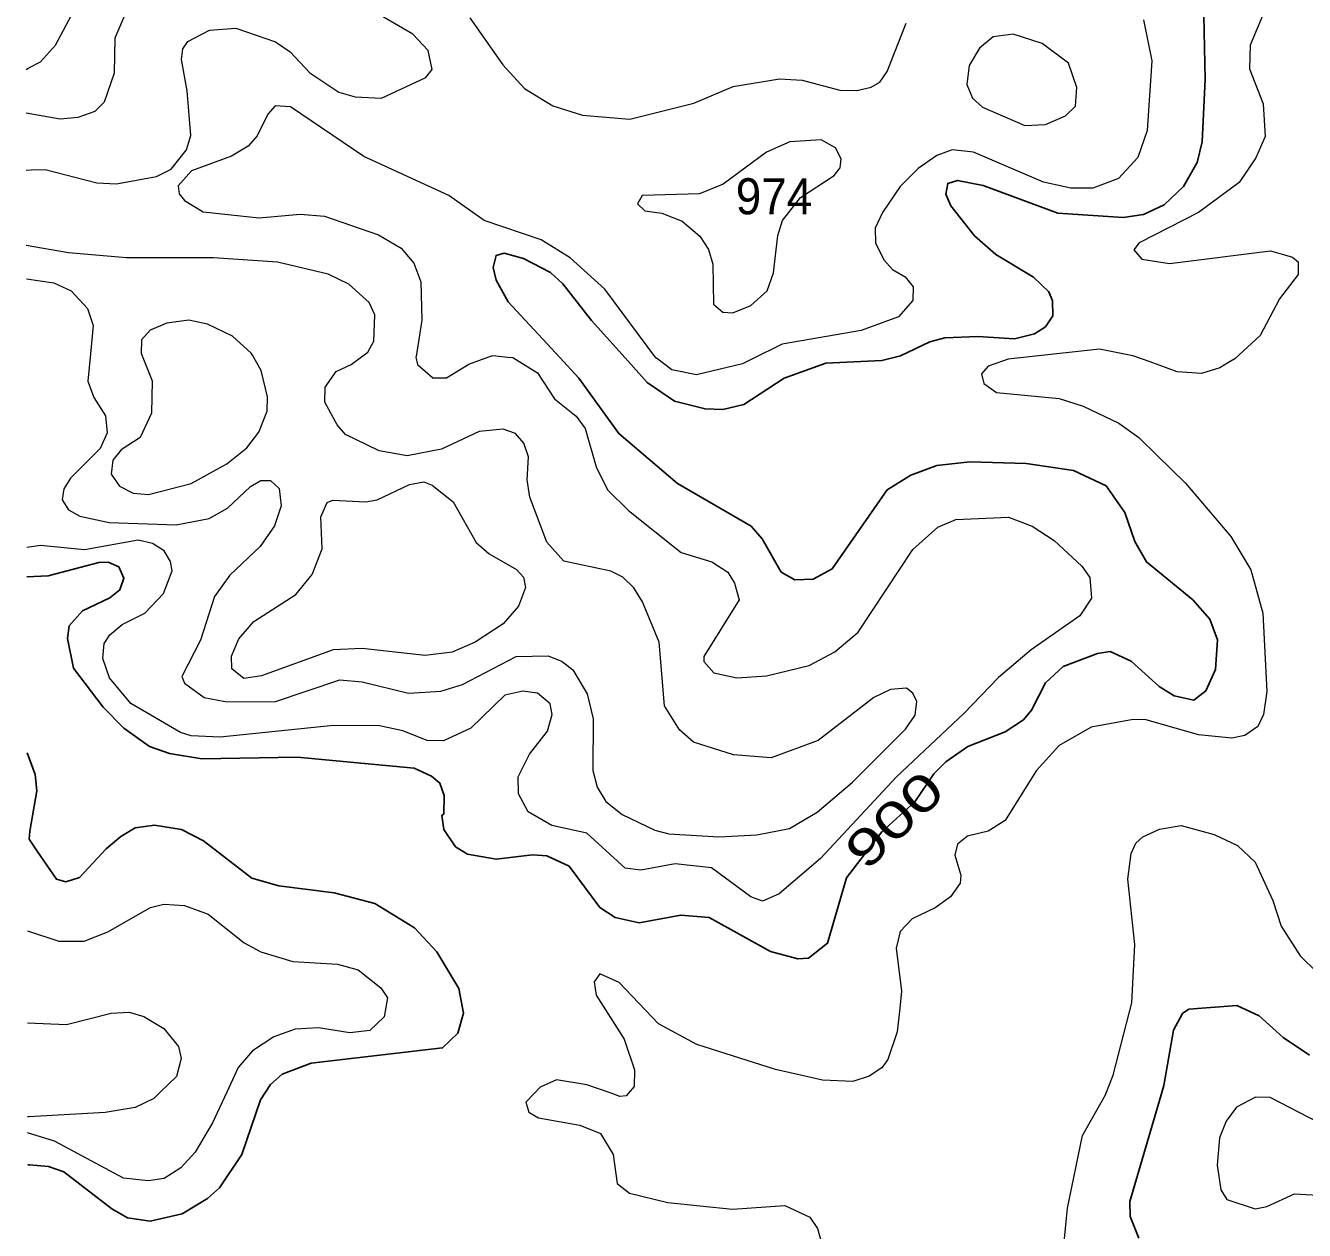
# Model space of a CAD drawing. Extents: x 473.9 to 500, y 7733.1 to 7760.8.
# Drawn here: x 473.906 to 476.742, y 7746.08 to 7748.751 of the extents above; entities that cross this region are included whole.
import ezdxf
from ezdxf.enums import TextEntityAlignment as Align

# ---------------------------------------------------------------- set-up
doc = ezdxf.new("R2010")
doc.units = 0
doc.header["$LTSCALE"] = 0.032
doc.layers.add('1', color=7, linetype='Continuous', lineweight=25)
doc.layers.add('2', color=7, linetype='Continuous', lineweight=13)
doc.layers.add('21', color=7, linetype='Continuous')
doc.layers.add('61', color=7, linetype='Continuous')

msp = doc.modelspace()

# ---------------------------------------------------------------- linework, layer by layer
at = {"layer": '1'}
for points in [[(475.8048, 7748.0084), (475.8107, 7748.0099), (475.8465, 7748.0188), (475.9116, 7748.0502), (475.9447, 7748.0587), (476.0182, 7748.0618), (476.0994, 7748.057), (476.1434, 7748.0676), (476.1678, 7748.0835), (476.1842, 7748.108), (476.1836, 7748.1411), (476.1753, 7748.1611), (476.141, 7748.1934), (476.0574, 7748.2439), (476.0101, 7748.2853), (475.9577, 7748.3518), (475.9467, 7748.3774), (475.9511, 7748.4012), (475.973, 7748.4081), (476.0299, 7748.3967), (476.1955, 7748.335), (476.3403, 7748.3256), (476.385, 7748.3327), (476.431, 7748.3539), (476.4742, 7748.3948), (476.5044, 7748.4474), (476.5152, 7748.4934), (476.5222, 7748.6314), (476.5192, 7748.7735)], [(473.9092, 7747.5289), (473.9565, 7747.5313), (474.0689, 7747.5607), (474.0894, 7747.5612), (474.1131, 7747.5512), (474.1247, 7747.5259), (474.1156, 7747.5004), (474.093, 7747.4823), (474.0327, 7747.4537), (474.0033, 7747.4201), (473.9994, 7747.3925), (474.0129, 7747.3262), (474.0788, 7747.2399), (474.124, 7747.1934), (474.181, 7747.1525), (474.2254, 7747.1372), (474.2974, 7747.125), (474.5087, 7747.1291), (474.768, 7747.1049), (474.8066, 7747.0872), (474.8252, 7747.0716), (474.8345, 7747.0443), (474.834, 7747.0031), (474.8292, 7746.9998), (474.834, 7746.9684), (474.8598, 7746.9299), (474.886, 7746.9142), (474.9497, 7746.9032), (475.0301, 7746.9128), (475.062, 7746.9103), (475.1117, 7746.8872), (475.1799, 7746.796), (475.2136, 7746.7734), (475.2669, 7746.7617), (475.3597, 7746.7785), (475.4224, 7746.7737), (475.5579, 7746.6979), (475.619, 7746.6815), (475.6426, 7746.683), (475.6848, 7746.7165), (475.7269, 7746.8615), (475.8051, 7746.9631), (475.8785, 7747.0302), (475.9202, 7747.0924), (475.9469, 7747.119), (475.9957, 7747.1524), (476.0785, 7747.1854), (476.1192, 7747.2121), (476.1368, 7747.2333), (476.1682, 7747.2942), (476.2067, 7747.3298), (476.2833, 7747.3592), (476.3115, 7747.3637), (476.3578, 7747.3417), (476.4197, 7747.2856), (476.4532, 7747.265), (476.4968, 7747.2554), (476.5236, 7747.2759), (476.5448, 7747.3237), (476.5493, 7747.3893), (476.5325, 7747.435), (476.4947, 7747.4776), (476.392, 7747.562), (476.3659, 7747.6072), (476.3435, 7747.6716), (476.3021, 7747.7306), (476.2297, 7747.765), (476.1251, 7747.7803), (476.0001, 7747.7842), (475.9271, 7747.7757), (475.8692, 7747.7545), (475.8166, 7747.7217), (475.6951, 7747.5464), (475.6528, 7747.5238), (475.6119, 7747.5226), (475.5818, 7747.5393), (475.5398, 7747.6131), (475.5154, 7747.6412), (475.352, 7747.7357), (475.2218, 7747.8467), (475.1335, 7747.9696), (475.0909, 7748.0154), (474.9763, 7748.1387), (474.9499, 7748.1867), (474.9434, 7748.2149), (474.9498, 7748.2416), (474.9675, 7748.2466), (475.0105, 7748.2346), (475.0703, 7748.204), (475.098, 7748.1788), (475.1611, 7748.0972), (475.236, 7748.0143), (475.285, 7747.96), (475.3453, 7747.9187), (475.4131, 7747.9011), (475.4527, 7747.9003), (475.4987, 7747.9113), (475.5887, 7747.9695), (475.6807, 7748.0028), (475.8048, 7748.0084)], [(473.9098, 7747.1389), (473.9277, 7747.0905), (473.9311, 7747.0541), (473.9156, 7746.9652), (473.9142, 7746.947), (473.9321, 7746.9209), (473.9747, 7746.8587), (473.9958, 7746.8527), (474.0261, 7746.8621), (474.0854, 7746.9255), (474.118, 7746.953), (474.1496, 7746.9725), (474.1923, 7746.9779), (474.2522, 7746.9687), (474.3011, 7746.9437), (474.4079, 7746.8606), (474.4677, 7746.8434), (474.5905, 7746.8285), (474.6808, 7746.8042), (474.7685, 7746.7508), (474.8186, 7746.6973), (474.867, 7746.6163), (474.8772, 7746.5611), (474.8647, 7746.5171), (474.8309, 7746.4843), (474.5396, 7746.4505), (474.4754, 7746.4263), (474.4493, 7746.4035), (474.4381, 7746.386), (474.4275, 7746.3695), (474.386, 7746.2479), (474.3362, 7746.174), (474.3099, 7746.1507), (474.2538, 7746.1164), (474.1824, 7746.1002), (474.1325, 7746.1076), (474.0977, 7746.1277), (473.9913, 7746.2093), (473.9575, 7746.2213), (473.915, 7746.2247), (473.9112, 7746.225)], [(476.3751, 7746.0622), (476.3553, 7746.1106), (476.3545, 7746.1441), (476.4241, 7746.38), (476.4303, 7746.401), (476.4516, 7746.5233), (476.4717, 7746.5603), (476.4854, 7746.5702), (476.5922, 7746.5786), (476.6413, 7746.5558), (476.6946, 7746.5074), (476.7534, 7746.468)]]:
    msp.add_lwpolyline(points, dxfattribs=at)
at = {"layer": '2'}
for points in [[(473.9075, 7748.6541), (473.9136, 7748.6573), (473.9399, 7748.671), (473.9728, 7748.708), (474.0444, 7748.8434), (474.0588, 7748.8985), (474.0613, 7748.9817), (474.0502, 7749.0405), (474.008, 7749.1306), (473.9771, 7749.2753), (473.9461, 7749.3135), (473.9065, 7749.3218)], [(473.9078, 7748.4307), (473.9191, 7748.4311), (473.9501, 7748.4323), (474.0643, 7748.4029), (474.1083, 7748.4003), (474.1971, 7748.4164), (474.2294, 7748.433), (474.2633, 7748.4755), (474.2727, 7748.5072), (474.2646, 7748.6069), (474.2519, 7748.6758), (474.2553, 7748.6998), (474.266, 7748.7162), (474.3145, 7748.7411), (474.3724, 7748.7459), (474.4608, 7748.7154), (474.493, 7748.6929), (474.5364, 7748.6463), (474.6014, 7748.6034), (474.6372, 7748.5931), (474.6956, 7748.5902), (474.7939, 7748.6359), (474.8082, 7748.654), (474.799, 7748.6957), (474.7648, 7748.7324), (474.5373, 7748.8655)], [(474.1457, 7748.8207), (474.1042, 7748.7236), (474.103, 7748.646), (474.0805, 7748.5812), (474.0599, 7748.5611), (474.0223, 7748.5476), (473.9832, 7748.5434), (473.9076, 7748.557)], [(476.6585, 7748.7956), (476.6219, 7748.7077), (476.6201, 7748.6552), (476.6502, 7748.5779), (476.6548, 7748.5051), (476.6344, 7748.4578), (476.5971, 7748.4035), (476.5069, 7748.337), (476.3756, 7748.2694), (476.364, 7748.2541), (476.3818, 7748.2335), (476.443, 7748.2234), (476.6666, 7748.2515), (476.6979, 7748.2428), (476.7155, 7748.2379), (476.7283, 7748.2271), (476.7283, 7748.199), (476.6865, 7748.1452), (476.644, 7748.0638), (476.5878, 7748.0124), (476.5736, 7748.004), (476.5545, 7747.9927), (476.5138, 7747.9798), (476.4597, 7747.9838), (476.3997, 7748.0054), (476.3615, 7748.0191), (476.2876, 7748.0336), (476.085, 7748.0115), (476.0745, 7748.0079), (476.0405, 7747.9961), (476.0263, 7747.9791), (476.0308, 7747.9576), (476.059, 7747.9373), (476.198, 7747.9241), (476.2517, 7747.9075), (476.3301, 7747.8696), (476.3749, 7747.8378), (476.4153, 7747.7983), (476.4781, 7747.7369), (476.5791, 7747.6184), (476.6235, 7747.5441), (476.6495, 7747.4486), (476.6589, 7747.2749), (476.6514, 7747.224), (476.639, 7747.1972), (476.6098, 7747.1768), (476.5808, 7747.171), (476.5068, 7747.1789), (476.391, 7747.2118), (476.3621, 7747.2128), (476.2688, 7747.1957), (476.1979, 7747.1552), (476.1472, 7747.099), (476.0785, 7746.9885), (476.041, 7746.9648), (475.9948, 7746.9535), (475.973, 7746.9358), (475.9668, 7746.912), (475.9803, 7746.8675), (475.979, 7746.8493), (475.9571, 7746.8196), (475.923, 7746.7951), (475.872, 7746.7704), (475.8459, 7746.7427), (475.8366, 7746.7058), (475.8485, 7746.6103), (475.8447, 7746.5724), (475.8393, 7746.5197), (475.8181, 7746.4588), (475.805, 7746.4398), (475.7772, 7746.422), (475.7409, 7746.4096), (475.6733, 7746.4128), (475.5693, 7746.4364), (475.3946, 7746.4918), (475.3099, 7746.5378), (475.2224, 7746.629), (475.1795, 7746.6489), (475.1669, 7746.6305), (475.1717, 7746.6016), (475.2334, 7746.5037), (475.2567, 7746.4359), (475.2562, 7746.3986), (475.2426, 7746.3835), (475.2379, 7746.3783), (475.2241, 7746.3767), (475.2047, 7746.3837), (475.1512, 7746.4028), (475.0837, 7746.4135), (475.0473, 7746.397), (475.0349, 7746.3842)], [(474.8918, 7748.7687), (474.9645, 7748.664), (475.0125, 7748.6116), (475.0757, 7748.5736), (475.1416, 7748.5529), (475.2466, 7748.5438), (475.3882, 7748.5792), (475.4755, 7748.6165), (475.5784, 7748.6333), (475.6283, 7748.6301), (475.7119, 7748.6078), (475.7494, 7748.6074), (475.7816, 7748.6146), (475.8003, 7748.6261), (475.8169, 7748.6498), (475.8586, 7748.757)], [(476.3849, 7748.7643), (476.4033, 7748.6734), (476.3935, 7748.5189), (476.3726, 7748.4584), (476.3294, 7748.4124), (476.2731, 7748.3907), (476.2238, 7748.3907), (476.1637, 7748.4037), (476.0083, 7748.4709), (475.9606, 7748.4758), (475.927, 7748.4635), (475.8854, 7748.4341), (475.846, 7748.3942), (475.8061, 7748.3366), (475.7905, 7748.3019), (475.791, 7748.2698), (475.8094, 7748.2316), (475.8283, 7748.2106), (475.8568, 7748.1943), (475.8741, 7748.172), (475.8735, 7748.142)], [(475.8735, 7748.142), (475.8416, 7748.1057), (475.7591, 7748.0748), (475.5838, 7748.0449), (475.5179, 7748.0121), (475.4958, 7748.0011), (475.3941, 7747.9765), (475.3395, 7747.9877), (475.3056, 7748.0138), (475.3041, 7748.0149), (475.1905, 7748.1667), (475.1138, 7748.2365), (475.0495, 7748.2763), (474.9234, 7748.3194), (474.8447, 7748.3747), (474.6565, 7748.4608), (474.4941, 7748.5709), (474.4602, 7748.5736), (474.4437, 7748.5549), (474.4203, 7748.5068), (474.3998, 7748.4838), (474.363, 7748.4615), (474.2743, 7748.4292), (474.2446, 7748.3957), (474.2469, 7748.3782), (474.2591, 7748.3632), (474.3006, 7748.3382), (474.4244, 7748.3247), (474.515, 7748.3328), (474.5692, 7748.3285), (474.6893, 7748.2876), (474.7395, 7748.2575), (474.7675, 7748.2244), (474.7831, 7748.1829), (474.7849, 7748.0978), (474.7723, 7748.0178), (474.772, 7748.0162), (474.7753, 7747.9996), (474.8093, 7747.9699), (474.8398, 7747.9701), (474.8895, 7748.0008), (474.9335, 7748.0166), (474.9427, 7748.0199), (474.9759, 7748.0163), (474.9867, 7748.0151), (475.0418, 7747.9816), (475.079, 7747.9238), (475.1275, 7747.8852), (475.1472, 7747.8582), (475.1715, 7747.7728), (475.1967, 7747.7217), (475.2436, 7747.6763), (475.36, 7747.5827), (475.4278, 7747.5622), (475.4638, 7747.5395), (475.4782, 7747.5151), (475.4884, 7747.4782), (475.4106, 7747.3526), (475.4103, 7747.3408), (475.4322, 7747.316), (475.4835, 7747.3052), (475.5491, 7747.3092), (475.6438, 7747.3325), (475.7006, 7747.3623), (475.7523, 7747.4064), (475.8738, 7747.5898), (475.9289, 7747.639), (475.9694, 7747.6559), (476.0855, 7747.6611), (476.138, 7747.6412), (476.1868, 7747.6096), (476.2481, 7747.5528), (476.2664, 7747.5278), (476.2699, 7747.4813), (476.2441, 7747.4427), (476.1358, 7747.367), (476.0635, 7747.3059), (475.9869, 7747.2256), (475.8372, 7747.0855), (475.6689, 7746.9043), (475.5777, 7746.8258), (475.5406, 7746.81), (475.5148, 7746.819), (475.4276, 7746.8835), (475.3465, 7746.8928), (475.2708, 7746.8783), (475.2357, 7746.8828), (475.151, 7746.9605), (475.073, 7746.9774), (475.0212, 7747.0078), (474.9991, 7747.0476), (474.9986, 7747.0852), (475.0238, 7747.1354), (475.0638, 7747.1869), (475.0742, 7747.224), (475.0697, 7747.2471), (475.0414, 7747.2712), (475.0087, 7747.2754), (474.9691, 7747.2665), (474.8938, 7747.1932)], [(474.5777, 7748.2002), (474.4652, 7748.2266), (474.3231, 7748.2363), (474.1301, 7748.2363), (474.002, 7748.2474), (473.9081, 7748.2635)], [(473.9082, 7748.1896), (473.9693, 7748.181), (474.0075, 7748.1633), (474.0435, 7748.1236), (474.0563, 7748.0859), (474.0502, 7748.0234), (474.0443, 7747.9626), (474.058, 7747.9269), (474.0839, 7747.886), (474.0872, 7747.8479), (474.0721, 7747.8137), (474.0062, 7747.7478), (473.9913, 7747.7242), (473.9876, 7747.6996), (474.0013, 7747.6772), (474.027, 7747.6637), (474.0921, 7747.6492), (474.2405, 7747.6445), (474.3139, 7747.6579), (474.3544, 7747.6809), (474.4051, 7747.7294), (474.4283, 7747.7423), (474.4494, 7747.7423), (474.4687, 7747.7245), (474.473, 7747.6861), (474.4584, 7747.6421), (474.4266, 7747.596), (474.3596, 7747.5327), (474.3251, 7747.4851), (474.2941, 7747.3887), (474.2527, 7747.3078), (474.2591, 7747.2932), (474.3026, 7747.2612), (474.3489, 7747.2522), (474.4582, 7747.2514), (474.6034, 7747.3003), (474.6528, 7747.2961), (474.7556, 7747.271), (474.8275, 7747.2755), (474.8752, 7747.2905), (474.9942, 7747.3522), (475.0654, 7747.3538), (475.096, 7747.3413), (475.1197, 7747.3224), (475.1518, 7747.2696), (475.1651, 7747.2143), (475.1643, 7747.0991), (475.1738, 7747.0622), (475.1927, 7747.0309), (475.2295, 7747.0021), (475.3018, 7746.9668), (475.3329, 7746.959), (475.4433, 7746.9522), (475.5276, 7746.9569), (475.5999, 7746.9705), (475.6613, 7747.0068), (475.74, 7747.0736), (475.8572, 7747.191), (475.879, 7747.2223), (475.8823, 7747.2524), (475.8734, 7747.2713), (475.8597, 7747.2817), (475.8244, 7747.2794), (475.7871, 7747.2614), (475.6641, 7747.1663), (475.5597, 7747.1278), (475.4761, 7747.1345), (475.3872, 7747.1621), (475.3562, 7747.1899), (475.3231, 7747.2427), (475.311, 7747.3837), (475.2743, 7747.4737), (475.2551, 7747.5045), (475.2304, 7747.5282), (475.204, 7747.5417), (475.1002, 7747.5635), (475.0625, 7747.6061), (475.0247, 7747.7053), (475.0189, 7747.7439), (475.0216, 7747.7948), (475.0114, 7747.8254), (474.9925, 7747.8464), (474.9653, 7747.8567), (474.9122, 7747.8509), (474.8286, 7747.8117), (474.7525, 7747.7973), (474.6903, 7747.8083), (474.6156, 7747.8446), (474.597, 7747.8658), (474.5703, 7747.9162), (474.571, 7747.9497), (474.5955, 7747.9841), (474.6284, 7747.9995), (474.6539, 7748.0187), (474.6651, 7748.0272), (474.6785, 7748.0516), (474.6807, 7748.11), (474.6686, 7748.1372), (474.6234, 7748.1776), (474.5777, 7748.2002)], [(474.8938, 7747.1932), (474.8328, 7747.1651), (474.7971, 7747.1658), (474.7427, 7747.1876), (474.6913, 7747.1983), (474.5895, 7747.199), (474.3381, 7747.1734), (474.2738, 7747.1764), (474.2501, 7747.1837), (474.1402, 7747.2483), (474.0928, 7747.3046), (474.0778, 7747.3476), (474.0809, 7747.3814), (474.0931, 7747.4005), (474.1209, 7747.4235), (474.171, 7747.448), (474.212, 7747.4916), (474.2318, 7747.5423), (474.2277, 7747.5632), (474.2139, 7747.5865), (474.1877, 7747.603), (474.1559, 7747.6099), (474.0374, 7747.5891), (473.9398, 7747.5986), (473.9091, 7747.594)], [(476.2033, 7745.9939), (476.2169, 7746.1289), (476.2502, 7746.2899), (476.3006, 7746.3804), (476.3017, 7746.3823), (476.3181, 7746.4241), (476.3591, 7746.584), (476.3662, 7746.7136), (476.3503, 7746.8582), (476.3577, 7746.9157), (476.3678, 7746.9382), (476.3836, 7746.9526), (476.4204, 7746.9694), (476.4686, 7746.9772), (476.5416, 7746.9578), (476.5934, 7746.9335), (476.6324, 7746.8965), (476.6717, 7746.8112), (476.6905, 7746.7546), (476.7327, 7746.6882), (476.7693, 7746.6522)], [(473.9104, 7746.744), (473.9805, 7746.7207), (474.0365, 7746.7212), (474.0891, 7746.7418), (474.1834, 7746.7954), (474.2127, 7746.8033), (474.2589, 7746.8004), (474.3113, 7746.7809), (474.3908, 7746.7176), (474.4282, 7746.697), (474.4989, 7746.6758), (474.5982, 7746.6702), (474.6437, 7746.6573), (474.6945, 7746.6173), (474.7091, 7746.5951), (474.7019, 7746.5535), (474.6701, 7746.5232), (474.6251, 7746.5174), (474.5557, 7746.5285), (474.5042, 7746.5261), (474.4567, 7746.5087), (474.4094, 7746.4776), (474.378, 7746.4406), (474.3525, 7746.3862), (474.3206, 7746.318), (474.2828, 7746.2531), (474.251, 7746.2182), (474.2139, 7746.1948), (474.1784, 7746.1893), (474.1234, 7746.1957), (473.9709, 7746.2774), (473.9111, 7746.2961)], [(473.9107, 7746.54), (473.9976, 7746.5359), (474.0963, 7746.5615), (474.1365, 7746.5637), (474.1687, 7746.554), (474.2132, 7746.5277), (474.2459, 7746.4877), (474.2517, 7746.4611), (474.241, 7746.4211), (474.2057, 7746.3867), (474.1907, 7746.372), (474.1498, 7746.3523), (474.0829, 7746.3412), (473.9134, 7746.3316), (473.911, 7746.3315)], [(475.0349, 7746.3842), (475.0156, 7746.3641), (475.0222, 7746.3418), (475.0441, 7746.3294), (475.1353, 7746.3133), (475.1812, 7746.2944), (475.2096, 7746.2479), (475.2184, 7746.1834), (475.2455, 7746.1621), (475.3308, 7746.1418), (475.4737, 7746.127), (475.5897, 7746.1347), (475.6453, 7746.1091), (475.662, 7746.0839), (475.6829, 7746.0099)], [(477.0353, 7746.0788), (477.0827, 7746.1691), (477.0826, 7746.1933), (477.0667, 7746.212), (476.9999, 7746.2333), (476.9287, 7746.2271), (476.8955, 7746.2304), (476.7944, 7746.3077), (476.6659, 7746.3747), (476.6335, 7746.3749), (476.5916, 7746.3532), (476.5683, 7746.3222), (476.5534, 7746.2848), (476.5482, 7746.2244), (476.5568, 7746.1697), (476.5697, 7746.1485), (476.6329, 7746.1274), (476.6589, 7746.1323), (476.7201, 7746.1604), (476.8117, 7746.1556), (476.859, 7746.1644), (476.8817, 7746.1597), (476.9026, 7746.1343), (476.9028, 7746.0554)]]:
    msp.add_lwpolyline(points, dxfattribs=at)
for points in [[(476.2124, 7748.5512), (476.2345, 7748.5729), (476.2371, 7748.614), (476.2187, 7748.6678), (476.1605, 7748.7114), (476.0962, 7748.7323), (476.0517, 7748.7267), (476.0218, 7748.7013), (475.9988, 7748.6626), (475.9933, 7748.6204), (476.0063, 7748.5903), (476.0284, 7748.5704), (476.1224, 7748.5298), (476.1675, 7748.5323)], [(475.4008, 7748.3779), (475.2737, 7748.3742), (475.2632, 7748.3561), (475.2792, 7748.3404), (475.3173, 7748.335), (475.3621, 7748.3175), (475.4013, 7748.2845), (475.4207, 7748.2548), (475.4306, 7748.222), (475.4321, 7748.1338), (475.4528, 7748.1157), (475.4746, 7748.1142), (475.5145, 7748.1304), (475.5507, 7748.1634), (475.5646, 7748.2027), (475.5742, 7748.2855), (475.5849, 7748.319), (475.6243, 7748.3702), (475.6993, 7748.4191), (475.7123, 7748.4355), (475.7151, 7748.4557), (475.7019, 7748.4801), (475.6707, 7748.4981), (475.6009, 7748.4935), (475.5491, 7748.4706), (475.453, 7748.3995)], [(474.4235, 7747.8494), (474.4423, 7747.8961), (474.4431, 7747.9278), (474.4285, 7747.9867), (474.4094, 7748.0206), (474.407, 7748.0248), (474.3651, 7748.0623), (474.3096, 7748.089), (474.2688, 7748.098), (474.2197, 7748.0915), (474.1831, 7748.0757), (474.1632, 7748.0544), (474.1627, 7748.0246), (474.1635, 7748.0225), (474.1875, 7747.9636), (474.1858, 7747.8922), (474.1602, 7747.8376), (474.1181, 7747.8102), (474.0997, 7747.7875), (474.096, 7747.7564), (474.1144, 7747.73), (474.1447, 7747.7147), (474.1789, 7747.7113), (474.2733, 7747.7357), (474.353, 7747.7797), (474.3974, 7747.815)], [(474.5638, 7747.5909), (474.5614, 7747.6623), (474.575, 7747.6935), (474.5875, 7747.6992), (474.6612, 7747.6952), (474.686, 7747.7), (474.7578, 7747.7334), (474.7894, 7747.7393), (474.8081, 7747.7319), (474.8548, 7747.6951), (474.9059, 7747.6049), (474.9341, 7747.5799), (474.9951, 7747.5451), (475.0104, 7747.5285), (475.0148, 7747.5054), (474.9993, 7747.4638), (474.9654, 7747.4246), (474.9036, 7747.3842), (474.8521, 7747.3617), (474.7926, 7747.3543), (474.6528, 7747.3703), (474.5885, 7747.3671), (474.4293, 7747.3097), (474.3907, 7747.3036), (474.3641, 7747.3251), (474.3633, 7747.353), (474.379, 7747.3911), (474.4126, 7747.4298), (474.5054, 7747.4896), (474.542, 7747.5344)]]:
    msp.add_lwpolyline(points, close=True, dxfattribs=at)

# ---------------------------------------------------------------- texts
at = {"layer": '21', "width": 0.95}
msp.add_text('974', height=0.08, dxfattribs=at).set_placement((475.4811, 7748.3328))
at = {"layer": '61', "width": 1.4}
msp.add_text('900', height=0.08, rotation=44.061, dxfattribs=at).set_placement((475.8605, 7746.9613), align=Align.CENTER)

doc.saveas('drawing.dxf')
